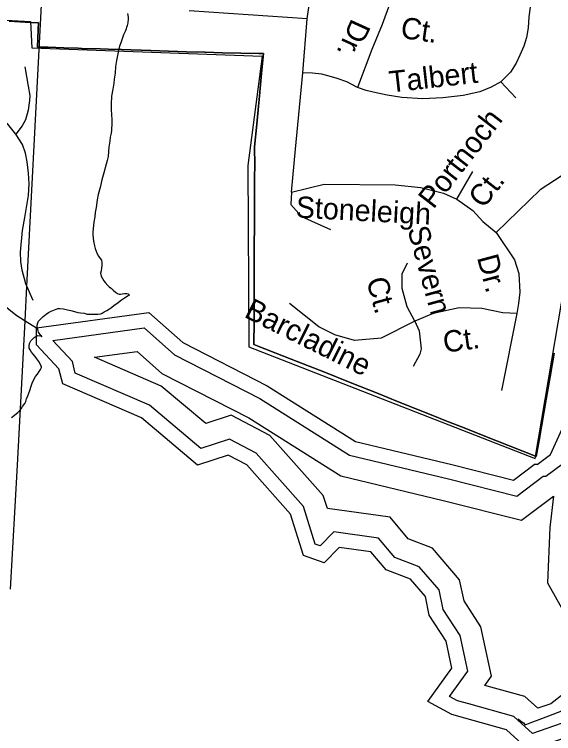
# Model space of a CAD drawing. Extents: x 2001466 to 2224147, y 644118 to 847247.
# Drawn here: x 2051774 to 2054170, y 726812 to 730006 of the extents above; entities that cross this region are included whole.
import ezdxf

# ---------------------------------------------------------------- set-up
doc = ezdxf.new("R2010")
doc.units = 0
for name, color, linetype in [('Exist Boundary Political City Limit New', 7, 'Continuous'), ('Exist Boundary Political City Limit Old', 7, 'Continuous'), ('Exist Hydrographic Buffer Line', 7, 'Continuous'), ('Exist Hydrographic Creek Single Shore', 7, 'Continuous'), ('Exist Hydrographic Lake Shore', 7, 'Continuous'), ('Exist Hydrographic Misc Water Feature', 7, 'Continuous'), ('Exist Road Non-System Type 51', 7, 'Continuous'), ('Exist Road Non-System Type 51 Label', 7, 'Continuous'), ('Exist Utilities Electrical Transmission Line', 7, 'Continuous'), ('Map Preparation Boundary City Limit Buffer Line', 7, 'Continuous')]:
    doc.layers.add(name, color=color, linetype=linetype)

msp = doc.modelspace()

# ---------------------------------------------------------------- linework, layer by layer
at = {"layer": 'Exist Boundary Political City Limit New'}
for points in [[(2054171.8, 728501.9), (2054153.6, 728397.7), (2054136.5, 728297.9), (2054104.9, 728114.8), (2054092.5, 728042.6), (2054089.2, 728043.9), (2053920.6, 728110.6), (2053760.8, 728173.7), (2053683.6, 728204.4), (2053641.1, 728221.4), (2053475.8, 728287.6), (2053389.5, 728322.1), (2053266, 728371.6), (2053148.4, 728418.3), (2053037.8, 728461.6), (2052935.4, 728501.7), (2052838.2, 728539.7), (2052838.2, 728543.7), (2052838.6, 728639), (2052839.2, 728823.3), (2052839.4, 728886.6), (2052839.6, 728937.4), (2052839.9, 728986.8), (2052840.1, 729059.6), (2052840.4, 729113.1), (2052841.2, 729279.4), (2052841.5, 729338.2), (2052840.2, 729415.7), (2052840.2, 729417.3), (2052850.5, 729519.1), (2052858.5, 729599.2), (2052863, 729643.4), (2052866.2, 729678.1), (2052873.9, 729759.9), (2052880.6, 729832), (2052859.6, 729832.4), (2052779.5, 729834.2), (2052698.1, 729836.1), (2052620.9, 729837.8), (2052619.5, 729837.8), (2052539.2, 729840.6), (2052500, 729842), (2052458.1, 729843.3), (2052379.6, 729845.7), (2052249.8, 729849.7), (2052190.9, 729851.5), (2052154.5, 729852.6), (2052073.4, 729855.2), (2052057.1, 729855.8), (2051993.4, 729857.8), (2051924.2, 729860.1), (2051876.1, 729861.2), (2051879.6, 729937.1), (2051881.1, 729968.6), (2051845.9, 729970.7), (2051751.4, 729976.4)], [(2051751.4, 729976.4), (2051845.9, 729970.7), (2051881.1, 729968.6), (2051879.6, 729937.1), (2051876.1, 729861.2), (2051924.2, 729860.1), (2051993.4, 729857.8), (2052057.1, 729855.8), (2052073.4, 729855.2), (2052154.5, 729852.6), (2052190.9, 729851.5), (2052249.8, 729849.7), (2052379.6, 729845.7), (2052458.1, 729843.3), (2052500, 729842), (2052539.2, 729840.6), (2052619.5, 729837.8), (2052620.9, 729837.8), (2052698.1, 729836.1), (2052779.5, 729834.2), (2052859.6, 729832.4), (2052880.6, 729832), (2052873.9, 729759.9), (2052866.2, 729678.1), (2052863, 729643.4), (2052858.5, 729599.2), (2052850.5, 729519.1), (2052840.2, 729417.3), (2052840.2, 729415.7), (2052841.5, 729338.2), (2052841.2, 729279.4), (2052840.4, 729113.1), (2052840.1, 729059.6), (2052839.9, 728986.8), (2052839.6, 728937.4), (2052839.4, 728886.6), (2052839.2, 728823.3), (2052838.6, 728639), (2052838.2, 728543.7), (2052838.2, 728539.7), (2052935.4, 728501.7), (2053037.8, 728461.6), (2053148.4, 728418.3), (2053266, 728371.6), (2053389.5, 728322.1), (2053475.8, 728287.6), (2053641.1, 728221.4), (2053683.6, 728204.4), (2053760.8, 728173.7), (2053920.6, 728110.6), (2054089.2, 728043.9), (2054092.5, 728042.6), (2054104.9, 728114.8), (2054136.5, 728297.9), (2054153.6, 728397.7), (2054171.8, 728501.9)]]:
    msp.add_lwpolyline(points, dxfattribs=at)
at = {"layer": 'Exist Boundary Political City Limit Old'}
for points in [[(2050834.7, 730303.3), (2050995.2, 730298.9), (2050997.8, 730020.2), (2051845.6, 729974.4), (2051851.7, 729857.7)], [(2051851.7, 729857.7), (2052874.5, 729820.8), (2052811.1, 729335.7), (2052815.2, 728529.2), (2054087.6, 728033.8), (2054263.5, 729073.7), (2054721.7, 728995.9)]]:
    msp.add_lwpolyline(points, dxfattribs=at)
at = {"layer": 'Exist Hydrographic Buffer Line'}
for p, q in [((2052737.8, 728226.1), (2052623.9, 728188.9)), ((2052909.2, 728136.6), (2052737.8, 728226.1)), ((2052729, 728119.7), (2052602.5, 728078.4)), ((2052847.6, 728057.7), (2052729, 728119.7)), ((2053701.9, 727943.1), (2054005.7, 727866.1)), ((2054005.7, 727866.1), (2054122.9, 727955.4)), ((2053678.4, 727847.6), (2054027.5, 727759.1)), ((2054027.5, 727759.1), (2054168.4, 727866.3))]:
    msp.add_line(p, q, dxfattribs=at)
for points in [[(2051944.1, 728557.6), (2052350.9, 728613.4), (2052484.7, 728493.7), (2052864.7, 728299.8), (2053263.2, 728048), (2053701.9, 727943.1)], [(2054135, 727954.9), (2054208.9, 728009.6), (2054360.5, 728342), (2054396.8, 728570.7), (2054488.9, 728603.4)], [(2052602.5, 728078.4), (2052374.1, 728270.4), (2052044.7, 728413), (2052031.5, 728464.1), (2051944.1, 728557.6)], [(2052129.3, 728483.7), (2052319.2, 728509.7), (2052428.6, 728411.8), (2052815.9, 728214.1), (2053224.4, 727956.1), (2053678.4, 727847.6)], [(2052623.9, 728188.9), (2052426.4, 728355), (2052129.3, 728483.7)], [(2053864.6, 727026), (2053893.9, 727066.4), (2053846.1, 727285.8), (2053771.6, 727401.4), (2053752.2, 727495.3), (2053631.4, 727635.8), (2053523.6, 727677), (2053443.2, 727773), (2053164.5, 727811.2), (2053146.1, 727869.7), (2052909.2, 728136.6)], [(2053793.5, 726943.6), (2053742.6, 726957.7), (2053707.3, 726976.7), (2053788.4, 727088.5), (2053753.8, 727247.4), (2053678.9, 727363.5), (2053660.9, 727450.5), (2053573, 727552.7), (2053464.6, 727594.1), (2053392.2, 727680.6), (2053193.5, 727707.9), (2053132.5, 727646.2), (2053110.8, 727653.6), (2053058.5, 727820.2), (2052847.6, 728057.7)], [(2054122.9, 727955.4), (2054135, 727954.9)], [(2054168.4, 727866.3), (2054152.5, 727727), (2054142.3, 727481.1), (2054334.2, 727140.5), (2054404.1, 727067.2), (2054218.6, 726992), (2054156.7, 726944)], [(2054156.7, 726944), (2054099, 726924.7), (2054041.6, 726976.8), (2053864.6, 727026)], [(2054203.8, 726856), (2054075.6, 726813), (2053992.7, 726888.3), (2053793.5, 726943.6)]]:
    msp.add_lwpolyline(points, dxfattribs=at)
at = {"layer": 'Exist Hydrographic Creek Single Shore'}
msp.add_line((2051821.6, 728645.6), (2051872.1, 728614), dxfattribs=at)
msp.add_lwpolyline([(2050843.5, 729097.3), (2050946.1, 729072.5), (2051196.1, 728962.5), (2051421.2, 728938.2), (2051521.1, 728880.3), (2051780.1, 728671.6), (2051821.6, 728645.6)], dxfattribs=at)
at = {"layer": 'Exist Hydrographic Lake Shore'}
for p, q in [((2052723.1, 728048.8), (2052588.2, 728004.7)), ((2052806.5, 728005.1), (2052723.1, 728048.8)), ((2053717.6, 728006.9), (2053991.1, 727937.5)), ((2053991.1, 727937.5), (2054083.2, 728007.6)), ((2054095.9, 728007.6), (2054083.2, 728007.6))]:
    msp.add_line(p, q, dxfattribs=at)
for points in [[(2051872.1, 728614), (2052372, 728682.6), (2052522.1, 728548.3), (2052897.2, 728356.8), (2053289, 728109.3), (2053717.6, 728006.9)], [(2054095.9, 728007.6), (2054156.2, 728052.2), (2054297.1, 728361.1), (2054338.1, 728619.5), (2054530.2, 728687.7)], [(2052588.2, 728004.7), (2052339.2, 728214), (2051989.2, 728365.6), (2051972.2, 728431.5), (2051872.1, 728538.5), (2051872.1, 728614)], [(2053775.9, 726880.4), (2053718, 726896.5), (2053610.1, 726954.4), (2053718, 727103.2), (2053692.2, 727221.8), (2053617.1, 727338.2), (2053600.1, 727420.6), (2053534.1, 727497.4), (2053425.2, 727538.9), (2053358.1, 727619.1), (2053217.1, 727638.4), (2053150.2, 727570.8), (2053058.1, 727602.2), (2053000.1, 727787.1), (2052806.5, 728005.1)], [(2054235.1, 726797.3), (2054060, 726738.6), (2053960.2, 726829.2), (2053775.9, 726880.4)]]:
    msp.add_lwpolyline(points, dxfattribs=at)
at = {"layer": 'Exist Hydrographic Misc Water Feature'}
for points in [[(2052277.1, 730010.8), (2052279.2, 729994.6), (2052278.9, 729987), (2052277.3, 729969), (2052274.8, 729956.8), (2052267.1, 729932.8), (2052259.1, 729915), (2052247.4, 729880.6), (2052241.2, 729864.9), (2052233.4, 729830.8), (2052227.7, 729800.9), (2052223.2, 729774.7), (2052221.7, 729744.6), (2052217.4, 729718.8), (2052215.6, 729700.9), (2052211.7, 729674.7), (2052205.5, 729642.8), (2052203.9, 729606.9), (2052203.5, 729584.6), (2052206, 729558.8), (2052207.6, 729541), (2052207.6, 729522.8), (2052206, 729492.6), (2052204.1, 729478.7), (2052199.8, 729460.7), (2052198.2, 729442.7), (2052194.3, 729416.9), (2052192.2, 729397), (2052190.2, 729374.9), (2052186.3, 729356.9), (2052182, 729340.9), (2052172.1, 729302.6), (2052162.7, 729270.8), (2052154.5, 729236.8), (2052146.5, 729206.7), (2052142.4, 729182.6), (2052136.8, 729148.6), (2052132.7, 729126.9), (2052130.7, 729106.9), (2052126.6, 729082.8), (2052123.1, 729040.7), (2052122.7, 729026.6), (2052125, 728998.7), (2052129.3, 728978.6), (2052132.7, 728966.7), (2052141.2, 728942.7), (2052147.1, 728932.8), (2052155.3, 728922.7), (2052161, 728914.9), (2052162.9, 728902.8), (2052162.9, 728892.7), (2052161, 728878.8), (2052159, 728866.9), (2052156.9, 728856.7), (2052159.4, 728843), (2052165.4, 728832.7), (2052171.3, 728822.9)], [(2052171.3, 728822.9), (2052177.2, 728814.7), (2052189.1, 728802.7), (2052195.5, 728796.9), (2052205.1, 728788.9), (2052213.1, 728780.8), (2052223.4, 728772.8), (2052231.4, 728767.2), (2052239.6, 728763.1), (2052245.5, 728762.9), (2052253.5, 728765), (2052263.6, 728767.1), (2052273.4, 728767.3), (2052279.4, 728765.1), (2052285.1, 728758.9)], [(2051881.4, 728644.2), (2051895.7, 728658.2), (2051901.7, 728664.2), (2051907.6, 728668.2), (2051915.8, 728674.3), (2051925.6, 728682.5), (2051937.5, 728688.4), (2051951.5, 728694.4), (2051967.3, 728700.5), (2051975.3, 728700.5), (2051991.7, 728698.5), (2052009.7, 728694.5), (2052025.5, 728690.5), (2052041.5, 728686.8), (2052055.2, 728682.7), (2052067.7, 728680.8), (2052083.5, 728678.8), (2052097.3, 728674.7), (2052109.6, 728674.8), (2052125.4, 728674.9), (2052145.3, 728674.7), (2052157.6, 728676.9), (2052163.5, 728678.9), (2052173.3, 728685.1), (2052185.4, 728690.9), (2052197.3, 728698.9), (2052205.5, 728704.9), (2052217.4, 728714.9), (2052229.3, 728722.8), (2052249.4, 728738.8), (2052263.2, 728746.9), (2052279.4, 728757), (2052285.1, 728758.9)], [(2051895.7, 728574.2), (2051892, 728580.5), (2051881.6, 728594.2), (2051877.7, 728606.2), (2051875.6, 728614.2), (2051875.4, 728626.4), (2051877.5, 728636.2), (2051881.4, 728644.2)], [(2051760.8, 728216.2), (2051788.7, 728238.4), (2051804.5, 728254.2), (2051810.4, 728264.3), (2051820.5, 728278.2), (2051824.3, 728286.2), (2051828.5, 728298.1), (2051834.2, 728312.2), (2051842, 728336.2), (2051847.9, 728354.3), (2051852.4, 728368.3), (2051860.2, 728384.1), (2051868, 728398.3), (2051876, 728408.5), (2051884, 728420.3), (2051890, 728428.3), (2051892, 728432.5), (2051894.3, 728438.2), (2051894.1, 728442.2), (2051892.2, 728446.2), (2051887.9, 728454.1), (2051882, 728464.3), (2051873.8, 728476.2), (2051866.2, 728486.2), (2051858, 728496.4), (2051850, 728506.2), (2051844, 728516.4), (2051839.7, 728524.3), (2051840.1, 728534), (2051841.8, 728544.3), (2051847.7, 728556.4), (2051855.7, 728564.5), (2051861.9, 728570.5), (2051866, 728574.3), (2051869.7, 728576.2), (2051873.8, 728578.4), (2051877.5, 728580.2), (2051884, 728578.5), (2051892, 728580.5), (2051895.7, 728574.2)], [(2054066, 726859.4), (2054117.9, 726879.6), (2054357.8, 726970.1), (2054597.9, 727056.2), (2054639.5, 727076.3), (2054647.7, 727082.3), (2054653.7, 727092.4), (2054663.7, 727124.6), (2054665.8, 727152.6), (2054663.3, 727158.7), (2054657.6, 727164.4), (2054607.1, 727196.4)], [(2054012.1, 726877.3), (2054023.9, 726867.4), (2054035.8, 726859.6), (2054043.8, 726851.5), (2054066, 726859.4)]]:
    msp.add_lwpolyline(points, dxfattribs=at)
at = {"layer": 'Exist Road Non-System Type 51'}
for p, q in [((2053075.1, 729986.1), (2052550.2, 730021.9)), ((2053056.2, 729746.4), (2053075.1, 729986.1)), ((2053935.4, 729706.5), (2054001.9, 729635.1)), ((2053739.6, 729186.1), (2053810.1, 729308.6)), ((2051857.4, 728734.9), (2051829.5, 728799.1)), ((2054005.9, 728677.5), (2053937.4, 728336.1))]:
    msp.add_line(p, q, dxfattribs=at)
for points in [[(2053075.1, 729986.1), (2053086.8, 730067.8), (2053091.8, 730119.7), (2053090.8, 730169.8), (2053090, 730223.8), (2053067.9, 730320.2), (2053033.1, 730474.9), (2052909.7, 730995.5)], [(2054093.4, 730197.3), (2054069.7, 730073.1), (2054059.3, 729995.9), (2054056.3, 729946), (2054049.4, 729904.1), (2054036.6, 729864.4), (2054019.8, 729824.7), (2054003.1, 729789.1), (2053978.3, 729749.6), (2053935.4, 729706.5)], [(2053442.5, 730054.6), (2053408.6, 729961.2), (2053362.3, 729850.2), (2053298.9, 729681.5)], [(2051780.6, 729474.5), (2051745.5, 729519.2), (2051668.9, 729586.8), (2051602, 729640.2), (2051507.4, 729710.1), (2051432.9, 729783.6), (2051405.6, 729818.2), (2051376.6, 729868.8), (2051361.3, 729903.1), (2051355.3, 729931.3)], [(2051820.7, 729773.7), (2051834.9, 729687.4), (2051842.1, 729645.3), (2051841.6, 729623.3), (2051834.8, 729581.4), (2051823.9, 729537.6), (2051809.3, 729511.9), (2051780.6, 729474.5)], [(2053005.8, 729216.5), (2053023.2, 729407.1), (2053056.2, 729746.4)], [(2053298.9, 729681.5), (2053251.4, 729706.5), (2053207.7, 729721.3), (2053171.9, 729732.1), (2053140.1, 729740.7), (2053098.2, 729745.6), (2053056.2, 729746.4)], [(2053935.4, 729706.5), (2053892.9, 729683.3), (2053842.5, 729662.4), (2053768.2, 729645.9), (2053677.9, 729635.7), (2053587.9, 729631.6), (2053496, 729637.4), (2053430.2, 729646.8), (2053368.4, 729660.1), (2053336.6, 729668.7), (2053298.9, 729681.5)], [(2051829.5, 728799.1), (2051825, 728809.6), (2051808.2, 728869.9), (2051803, 728908), (2051801.8, 728950.1), (2051809.8, 729045.9), (2051821, 729103.7), (2051837, 729201.3), (2051840.1, 729253.3), (2051837, 729301.4), (2051830.1, 729351.5), (2051822.8, 729389.6), (2051809.6, 729427.9), (2051780.6, 729474.5)], [(2054373.8, 729339), (2054307.1, 729327.9), (2054236.6, 729309.3), (2054110.5, 729226.9), (2053913.9, 729037.7)], [(2053005.8, 729216.5), (2053149.9, 729252.9), (2053465.2, 729249.2), (2053580.1, 729238.1), (2053680.3, 729212.1), (2053739.6, 729186.1)], [(2053005.8, 729216.5), (2053002.2, 729162.1), (2053049.8, 729108.2), (2053177.7, 729050.1)], [(2053739.6, 729186.1), (2053810.9, 729135.4), (2053854.6, 729085.9), (2053913.9, 729037.7)], [(2053913.9, 729037.7), (2053996.2, 728916.6), (2054014.5, 728855.6), (2054019.3, 728772.7), (2054013.2, 728722.7), (2054005.9, 728677.5)], [(2053553.5, 728644.1), (2053518.7, 728707.5), (2053496.3, 728789), (2053497.2, 728853.8), (2053520.2, 728903.3)], [(2053553.5, 728644.1), (2053403.4, 728568.7), (2053285.4, 728558.3), (2053198.3, 728582.7), (2053127.1, 728618.1), (2052996.7, 728721.8)], [(2054005.9, 728677.5), (2053943.3, 728681.1), (2053851.1, 728700.2), (2053750, 728702.6), (2053633.9, 728678.2), (2053553.5, 728644.1)], [(2053553.5, 728644.1), (2053571.7, 728600.2), (2053581.5, 728520.9), (2053575.4, 728496.5), (2053545.8, 728442.1)]]:
    msp.add_lwpolyline(points, dxfattribs=at)
at = {"layer": 'Exist Utilities Electrical Transmission Line'}
for p, q in [((2051829.5, 728799.1), (2051886.9, 729906.9)), ((2051821.6, 728645.6), (2051829.5, 728799.1))]:
    msp.add_line(p, q, dxfattribs=at)
for points in [[(2051886.9, 729906.9), (2051920.8, 730559.7), (2051967.2, 731436.1)], [(2051756.5, 727452.7), (2051788.3, 728003.5), (2051821.6, 728645.6)]]:
    msp.add_lwpolyline(points, dxfattribs=at)
at = {"layer": 'Map Preparation Boundary City Limit Buffer Line'}
for points in [[(2054171.8, 728501.9), (2054153.6, 728397.7), (2054136.5, 728297.9), (2054104.9, 728114.8), (2054092.5, 728042.6), (2054089.2, 728043.9), (2053920.6, 728110.6), (2053760.8, 728173.7), (2053683.6, 728204.4), (2053641.1, 728221.4), (2053475.8, 728287.6), (2053389.5, 728322.1), (2053266, 728371.6), (2053148.4, 728418.3), (2053037.8, 728461.6), (2052935.4, 728501.7), (2052838.2, 728539.7), (2052838.2, 728543.7), (2052838.6, 728639), (2052839.2, 728823.3), (2052839.4, 728886.6), (2052839.6, 728937.4), (2052839.9, 728986.8), (2052840.1, 729059.6), (2052840.4, 729113.1), (2052841.2, 729279.4), (2052841.5, 729338.2), (2052840.2, 729415.7), (2052840.2, 729417.3), (2052850.5, 729519.1), (2052858.5, 729599.2), (2052863, 729643.4), (2052866.2, 729678.1), (2052873.9, 729759.9), (2052880.6, 729832), (2052859.6, 729832.4), (2052779.5, 729834.2), (2052698.1, 729836.1), (2052620.9, 729837.8), (2052619.5, 729837.8), (2052539.2, 729840.6), (2052500, 729842), (2052458.1, 729843.3), (2052379.6, 729845.7), (2052249.8, 729849.7), (2052190.9, 729851.5), (2052154.5, 729852.6), (2052073.4, 729855.2), (2052057.1, 729855.8), (2051993.4, 729857.8), (2051924.2, 729860.1), (2051876.1, 729861.2), (2051879.6, 729937.1), (2051881.1, 729968.6), (2051845.9, 729970.7), (2051751.4, 729976.4)], [(2051751.4, 729976.4), (2051845.9, 729970.7), (2051881.1, 729968.6), (2051879.6, 729937.1), (2051876.1, 729861.2), (2051924.2, 729860.1), (2051993.4, 729857.8), (2052057.1, 729855.8), (2052073.4, 729855.2), (2052154.5, 729852.6), (2052190.9, 729851.5), (2052249.8, 729849.7), (2052379.6, 729845.7), (2052458.1, 729843.3), (2052500, 729842), (2052539.2, 729840.6), (2052619.5, 729837.8), (2052620.9, 729837.8), (2052698.1, 729836.1), (2052779.5, 729834.2), (2052859.6, 729832.4), (2052880.6, 729832), (2052873.9, 729759.9), (2052866.2, 729678.1), (2052863, 729643.4), (2052858.5, 729599.2), (2052850.5, 729519.1), (2052840.2, 729417.3), (2052840.2, 729415.7), (2052841.5, 729338.2), (2052841.2, 729279.4), (2052840.4, 729113.1), (2052840.1, 729059.6), (2052839.9, 728986.8), (2052839.6, 728937.4), (2052839.4, 728886.6), (2052839.2, 728823.3), (2052838.6, 728639), (2052838.2, 728543.7), (2052838.2, 728539.7), (2052935.4, 728501.7), (2053037.8, 728461.6), (2053148.4, 728418.3), (2053266, 728371.6), (2053389.5, 728322.1), (2053475.8, 728287.6), (2053641.1, 728221.4), (2053683.6, 728204.4), (2053760.8, 728173.7), (2053920.6, 728110.6), (2054089.2, 728043.9), (2054092.5, 728042.6), (2054104.9, 728114.8), (2054136.5, 728297.9), (2054153.6, 728397.7), (2054171.8, 728501.9)]]:
    msp.add_lwpolyline(points, dxfattribs=at)

# ---------------------------------------------------------------- texts
at = {"layer": 'Exist Road Non-System Type 51 Label'}
for s, rotation, p in [('Dr.', 245.5276, (2053273.2, 729991.7)), ('Ct.', 351.6353, (2053486.1, 729902.4)), ('Talbert', 6.4223, (2053444.1, 729658.9)), ('Portnoch', 52.1321, (2053635.8, 729137.9)), ('Ct.', 52.1321, (2053858.3, 729140.1)), ('Stoneleigh', 356.9718, (2053022.7, 729104)), ('Severn', 285.3683, (2053519.4, 729052.5)), ('Dr.', 284.9268, (2053828.6, 728926.6)), ('Ct.', 285.3683, (2053336.6, 728825.9)), ('Barcladine', 333.5639, (2052790.2, 728663.8)), ('Ct.', 7.7305, (2053684.8, 728503))]:
    msp.add_text(s, height=95, rotation=rotation, dxfattribs=at).set_placement(p)

doc.saveas('drawing.dxf')
